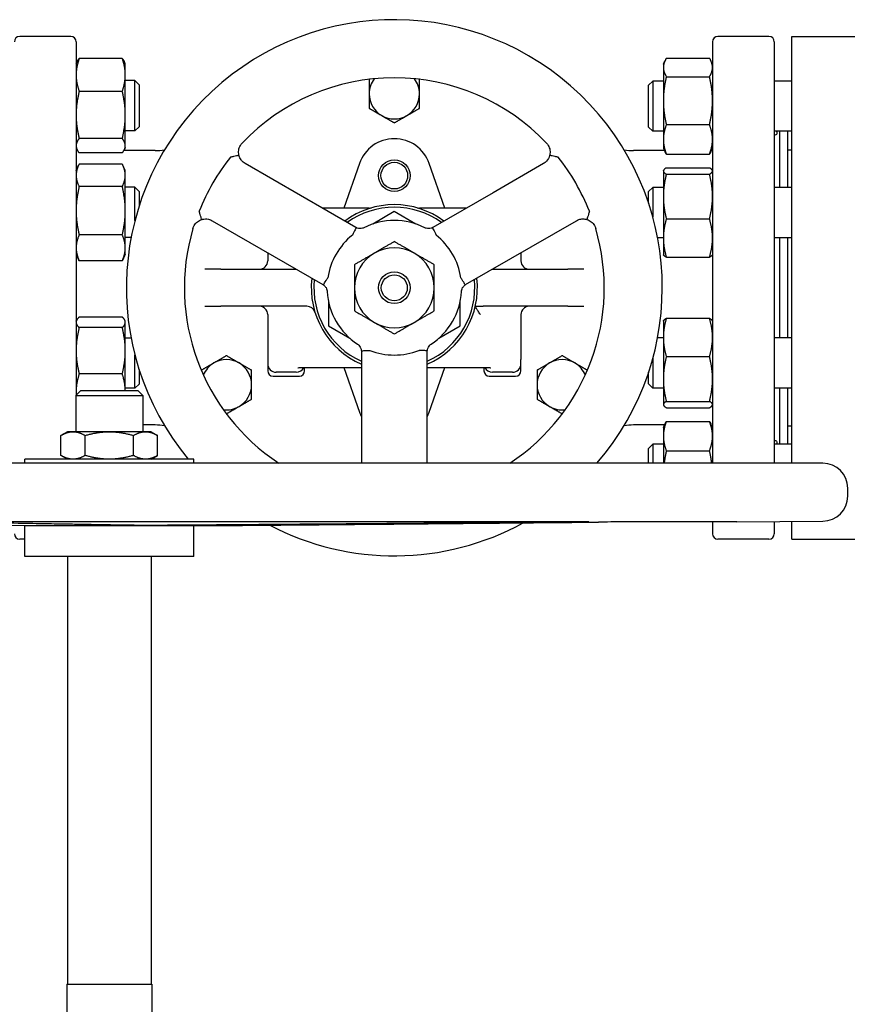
# Model space of a CAD drawing. Header units: inches. Extents: x 24 to 1128, y -69 to 748.
# Tile 484 of 656: x 609 to 622, y 377 to 392. Entities that reach past the tile are written whole.
import ezdxf

# ---------------------------------------------------------------- set-up
doc = ezdxf.new("R2010")
doc.units = ezdxf.units.IN
doc.header["$LTSCALE"] = 32
doc.header["$MEASUREMENT"] = 0
doc.layers.add('Visible (ANSI)', color=7, linetype='Continuous', lineweight=30)

msp = doc.modelspace()

# ---------------------------------------------------------------- linework, layer by layer
at = {"layer": 'Visible (ANSI)'}
for p, q in [((610.20689, 391.59867), (609.44311, 391.59867)), ((610.28563, 391.51993), (610.28563, 386.24547)), ((619.78563, 391.51993), (619.78563, 385.23187)), ((620.62815, 391.59867), (619.86437, 391.59867)), ((620.70689, 391.51993), (620.70689, 385.23187)), ((620.97063, 385.23187), (620.97063, 391.59867)), ((620.97063, 391.59867), (621.91063, 391.59867)), ((610.28563, 391.18988), (610.29941, 391.21941)), ((610.97455, 391.26885), (610.33072, 391.26885)), ((611.01963, 391.18988), (611.00586, 391.21941)), ((619.05163, 391.18347), (619.07555, 391.23477)), ((619.09672, 391.27392), (619.74055, 391.27392)), ((619.78563, 391.18347), (619.76171, 391.23477)), ((611.01963, 391.02404), (611.01963, 391.18988)), ((619.05163, 391.18347), (619.05163, 391.13607)), ((619.05163, 391.13607), (619.05163, 390.64049)), ((611.01963, 390.42724), (611.01963, 391.02404)), ((611.16313, 390.93988), (611.01963, 390.93988)), ((611.16313, 390.18988), (611.16313, 390.93988)), ((611.22563, 390.87738), (611.16313, 390.93988)), ((618.83189, 390.87097), (618.89439, 390.93347)), ((618.89439, 390.93347), (618.89439, 390.18347)), ((619.05163, 390.93347), (618.89439, 390.93347)), ((619.09672, 390.99821), (619.74055, 390.99821)), ((620.97063, 390.93347), (620.70689, 390.93347)), ((610.97455, 390.77922), (610.33072, 390.77922)), ((611.22563, 390.87738), (611.22563, 390.25238)), ((618.83189, 390.24597), (618.83189, 390.87097)), ((619.05163, 390.64049), (619.05163, 390.0629)), ((611.01963, 389.96808), (611.01963, 390.42724)), ((611.22563, 390.25238), (611.16313, 390.18988)), ((618.83189, 390.24597), (618.89439, 390.18347)), ((619.09672, 390.28277), (619.74055, 390.28277)), ((610.97455, 390.07525), (610.33072, 390.07525)), ((611.16313, 390.18988), (611.01963, 390.18988)), ((619.05163, 390.18347), (618.89439, 390.18347)), ((619.05163, 390.0629), (619.05163, 389.93347)), ((620.97063, 390.18347), (620.70689, 390.18347)), ((620.78563, 390.18347), (620.78563, 389.34611)), ((620.90563, 390.18347), (620.90563, 389.34611)), ((610.28563, 389.93988), (610.29941, 389.91034)), ((611.01963, 389.93988), (611.00586, 389.91034)), ((611.01963, 389.93988), (611.01963, 389.96808)), ((619.05163, 389.93347), (619.07555, 389.88218)), ((619.78563, 389.93347), (619.76171, 389.88218)), ((620.91063, 389.34611), (620.91063, 389.90867)), ((620.91063, 389.90867), (620.97063, 389.90867)), ((610.97455, 389.8609), (610.33072, 389.8609)), ((611.46509, 389.89591), (610.99838, 389.89591)), ((619.06915, 389.89591), (618.60618, 389.89591)), ((619.09672, 389.84303), (619.74055, 389.84303)), ((620.91063, 389.78867), (620.90563, 389.78867)), ((610.28563, 389.59876), (610.32342, 389.6798)), ((610.97455, 389.69488), (610.33072, 389.69488)), ((611.01963, 389.59876), (610.98184, 389.6798)), ((614.46301, 388.74753), (612.80915, 389.70239)), ((614.51522, 389.70346), (614.28227, 389.03576)), ((615.789, 389.03576), (615.55605, 389.70346)), ((617.26212, 389.70239), (616.50889, 389.26751)), ((619.09672, 389.63766), (619.74055, 389.63766)), ((611.01963, 389.52702), (611.01963, 389.59876)), ((611.01963, 388.9986), (611.01963, 389.52702)), ((619.05163, 389.59611), (619.05412, 389.60144)), ((619.05163, 389.59611), (619.05163, 389.59082)), ((619.05163, 389.59082), (619.05163, 389.21069)), ((619.09672, 389.54397), (619.74055, 389.54397)), ((619.78563, 389.59611), (619.78315, 389.60144)), ((610.97455, 389.35916), (610.33072, 389.35916)), ((611.16313, 389.34876), (611.01963, 389.34876)), ((611.16313, 388.85054), (611.16313, 389.34876)), ((611.22563, 389.28626), (611.16313, 389.34876)), ((618.83189, 389.28361), (618.89439, 389.34611)), ((618.89439, 389.34611), (618.89439, 388.90222)), ((619.05163, 389.34611), (618.89439, 389.34611)), ((620.97063, 389.34611), (620.70689, 389.34611)), ((611.22563, 389.28626), (611.22563, 389.06682)), ((616.50889, 389.26751), (615.60825, 388.74753)), ((618.83189, 389.10899), (618.83189, 389.28361)), ((619.05163, 389.21069), (619.05163, 388.59098)), ((614.65843, 389.03576), (613.96378, 389.03576)), ((616.10749, 389.03576), (615.41284, 389.03576)), ((611.01963, 388.44534), (611.01963, 388.9986)), ((615.03563, 388.98519), (614.71483, 388.79997)), ((615.35643, 388.79997), (615.03563, 388.98519)), ((619.09672, 388.87741), (619.74055, 388.87741)), ((612.31702, 388.85), (613.97089, 387.89514)), ((616.10038, 387.89514), (617.75424, 388.85)), ((610.97455, 388.63804), (610.33072, 388.63804)), ((611.10659, 388.59876), (611.01963, 388.59876)), ((619.05163, 388.59611), (618.96518, 388.59611)), ((619.05163, 388.59098), (619.05163, 388.34611)), ((620.97063, 388.59611), (620.70689, 388.59611)), ((620.78563, 388.59611), (620.78563, 387.10123)), ((620.90563, 388.59611), (620.90563, 387.10123)), ((620.91063, 387.10123), (620.91063, 388.59611)), ((611.01963, 388.34876), (611.01963, 388.44534)), ((610.28563, 388.34876), (610.32342, 388.26772)), ((611.01963, 388.34876), (610.98184, 388.26772)), ((613.14587, 388.37147), (613.14587, 388.24926)), ((616.9254, 388.37147), (616.9254, 388.24926)), ((619.05163, 388.34611), (619.05412, 388.34077)), ((619.09672, 388.30455), (619.74055, 388.30455)), ((619.78563, 388.34611), (619.78315, 388.34077)), ((610.97455, 388.25264), (610.33072, 388.25264)), ((612.24692, 388.12426), (612.20478, 388.12426)), ((612.44732, 388.12426), (612.24692, 388.12426)), ((612.44732, 388.12426), (613.57404, 388.12426)), ((616.49722, 388.12426), (617.62394, 388.12426)), ((617.82434, 388.12426), (617.62394, 388.12426)), ((617.86649, 388.12426), (617.82434, 388.12426)), ((612.20478, 387.57308), (612.24692, 387.57308)), ((612.24692, 387.57308), (612.44732, 387.57308)), ((613.73057, 387.57308), (612.44732, 387.57308)), ((614.05138, 387.65084), (614.05138, 387.28041)), ((616.01988, 387.28041), (616.01988, 387.65084)), ((616.24478, 387.57308), (616.36082, 387.57308)), ((617.62394, 387.57308), (616.36082, 387.57308)), ((617.62394, 387.57308), (617.82434, 387.57308)), ((617.82434, 387.57308), (617.86649, 387.57308)), ((610.97455, 387.4127), (610.33072, 387.4127)), ((613.14587, 387.44808), (613.14587, 386.77922)), ((616.9254, 387.44808), (616.9254, 386.77922)), ((610.28563, 387.34858), (610.29297, 387.36431)), ((610.97455, 387.25377), (610.33072, 387.25377)), ((611.01963, 387.34858), (611.0123, 387.36431)), ((611.01963, 387.33324), (611.01963, 387.34858)), ((611.01963, 386.90921), (611.01963, 387.33324)), ((614.05138, 387.28041), (614.37218, 387.0952)), ((615.69909, 387.0952), (616.01988, 387.28041)), ((619.05163, 387.35123), (619.05418, 387.35668)), ((619.05163, 387.35123), (619.05163, 387.10706)), ((619.09672, 387.39318), (619.74055, 387.39318)), ((619.78563, 387.35123), (619.78309, 387.35668)), ((619.05163, 387.10706), (619.05163, 386.48746)), ((611.10659, 387.09858), (611.01963, 387.09858)), ((619.05163, 387.10123), (618.96518, 387.10123)), ((620.97063, 387.10123), (620.70689, 387.10123)), ((611.01963, 386.31487), (611.01963, 386.90921)), ((611.16313, 386.34858), (611.16313, 386.8468)), ((614.54351, 386.90334), (614.54351, 385.23187)), ((615.52776, 385.23187), (615.52776, 386.90334)), ((619.09672, 386.82094), (619.74055, 386.82094)), ((613.14587, 386.77922), (613.14587, 386.71263)), ((613.14587, 386.71263), (613.14587, 386.60851)), ((616.9254, 386.71263), (616.9254, 386.77922)), ((616.9254, 386.60851), (616.9254, 386.71263)), ((618.89439, 386.79512), (618.89439, 386.35123)), ((610.97455, 386.56465), (610.33072, 386.56465)), ((611.22563, 386.63052), (611.22563, 386.41108)), ((613.22461, 386.52977), (613.61831, 386.52977)), ((613.57205, 386.58758), (613.27087, 386.58758)), ((613.69705, 386.60851), (613.69705, 386.6598)), ((613.8939, 386.66157), (614.54351, 386.66157)), ((614.28227, 386.66157), (614.51522, 385.99388)), ((615.52776, 386.66157), (616.17737, 386.66157)), ((615.55605, 385.99388), (615.789, 386.66157)), ((616.37422, 386.6598), (616.37422, 386.60851)), ((616.45296, 386.52977), (616.84666, 386.52977)), ((616.8004, 386.58758), (616.49922, 386.58758)), ((618.83189, 386.41373), (618.83189, 386.58835)), ((611.22563, 386.41108), (611.16313, 386.34858)), ((618.83189, 386.41373), (618.89439, 386.35123)), ((619.05163, 386.48746), (619.05163, 386.10664)), ((610.35503, 386.31487), (610.28063, 386.24047)), ((610.28063, 386.24047), (611.28063, 386.24047)), ((610.28063, 386.24047), (610.28063, 385.70087)), ((610.35503, 386.31487), (611.20623, 386.31487)), ((611.16313, 386.34858), (611.01963, 386.34858)), ((611.20623, 386.31487), (611.28063, 386.24047)), ((611.28063, 386.24047), (611.28063, 385.70087)), ((619.05163, 386.35123), (618.89439, 386.35123)), ((620.97063, 386.35123), (620.70689, 386.35123)), ((620.78563, 386.35123), (620.78563, 385.51387)), ((620.90563, 386.35123), (620.90563, 385.51387)), ((620.91063, 385.78867), (620.91063, 386.35123)), ((619.05163, 386.10664), (619.05163, 386.10123)), ((619.05163, 386.10123), (619.05418, 386.09578)), ((619.09672, 386.15399), (619.74055, 386.15399)), ((619.78563, 386.10123), (619.78309, 386.09578)), ((619.09672, 386.05928), (619.74055, 386.05928)), ((611.46509, 385.80143), (611.28063, 385.80143)), ((619.06915, 385.80143), (618.60618, 385.80143)), ((619.05163, 385.76387), (619.07574, 385.81556)), ((619.09672, 385.85445), (619.74055, 385.85445)), ((619.78563, 385.76387), (619.76153, 385.81556)), ((620.91063, 385.90867), (620.90563, 385.90867)), ((620.91063, 385.78867), (620.97063, 385.78867)), ((610.15563, 385.70087), (610.05894, 385.64505)), ((610.05894, 385.34669), (610.05894, 385.64505)), ((610.23937, 385.70087), (610.15563, 385.70087)), ((610.78063, 385.70087), (610.23937, 385.70087)), ((610.41979, 385.34669), (610.41979, 385.64505)), ((611.3219, 385.70087), (610.78063, 385.70087)), ((611.14148, 385.34669), (611.14148, 385.64505)), ((611.40563, 385.70087), (611.3219, 385.70087)), ((611.40563, 385.70087), (611.50232, 385.64505)), ((611.50232, 385.34669), (611.50232, 385.64505)), ((619.05163, 385.76387), (619.05163, 385.63498)), ((618.83189, 385.45137), (618.89439, 385.51387)), ((618.89439, 385.51387), (618.89439, 385.23187)), ((619.05163, 385.51387), (618.89439, 385.51387)), ((619.05163, 385.63498), (619.05163, 385.23187)), ((620.97063, 385.51387), (620.70689, 385.51387)), ((610.15563, 385.29087), (610.05894, 385.34669)), ((611.40563, 385.29087), (611.50232, 385.34669)), ((618.83189, 385.23187), (618.83189, 385.45137)), ((619.09672, 385.41551), (619.74055, 385.41551)), ((621.43013, 385.23187), (600.13113, 385.23187)), ((612.04063, 385.29087), (609.52063, 385.29087)), ((609.52063, 385.23187), (609.52063, 385.29087)), ((612.04063, 385.23187), (612.04063, 385.29087)), ((621.80413, 384.73987), (621.80413, 384.85787)), ((609.52063, 384.29886), (600.12846, 384.36588)), ((617.81657, 384.35673), (608.72568, 384.35673)), ((620.15061, 384.35673), (618.84004, 384.35673)), ((619.78563, 384.35673), (619.78563, 384.17741)), ((620.15061, 384.35673), (621.4328, 384.36588)), ((620.70689, 384.3607), (620.70689, 384.17741)), ((620.97063, 384.09867), (620.97063, 384.36258)), ((612.04063, 384.29886), (609.52063, 384.29886)), ((609.52063, 383.83987), (609.52063, 384.29886)), ((612.04063, 384.29886), (612.72184, 384.30372)), ((612.04063, 383.83987), (612.04063, 384.29886)), ((609.52063, 384.09867), (609.44311, 384.09867)), ((620.62815, 384.09867), (619.86437, 384.09867)), ((620.97063, 384.09867), (621.91063, 384.09867)), ((612.04063, 383.83987), (609.52063, 383.83987)), ((610.15563, 383.83987), (610.15563, 377.45687)), ((611.40563, 383.83987), (611.40563, 377.45687)), ((610.14463, 377.45687), (611.41663, 377.45687)), ((610.14463, 377.45687), (610.14463, 376.54017)), ((611.41663, 377.45687), (611.41663, 376.54017))]:
    msp.add_line(p, q, dxfattribs=at)
for centre, radius in [((615.03563, 389.5219), 0.23622), ((615.03563, 389.5219), 0.19894), ((615.03563, 387.84867), 0.23622), ((615.03563, 387.84867), 0.19396)]:
    msp.add_circle(centre, radius, dxfattribs=at)
for centre, radius, start, end in [((615.03563, 387.84867), 4, 319.141001, 219.750801), ((609.44311, 391.51993), 0.07874, 90, 180), ((610.20689, 391.51993), 0.07874, 0, 90), ((619.86437, 391.51993), 0.07874, 90, 180), ((620.62815, 391.51993), 0.07874, 0, 90), ((615.03563, 387.84867), 3.13386, 43.567129, 136.432871), ((615.03563, 390.74237), 0.375, 142.972428, 180), ((615.03563, 390.74237), 0.375, 0, 37.027572), ((615.03563, 390.74237), 0.375, 180, 240), ((615.03563, 390.74237), 0.375, 300, 0), ((615.03563, 390.74237), 0.375, 240, 300), ((615.03563, 389.5219), 0.55118, 19.233076, 160.766924), ((611.46509, 390.68332), 0.7874, 270, 280.37914), ((618.60618, 390.68332), 0.7874, 259.62086, 270), ((615.03563, 387.84867), 3.12676, 141.399676, 158.600324), ((615.03563, 387.84867), 3.12676, 21.399676, 38.600324), ((615.03563, 387.84867), 1.24016, 53.379868, 126.620132), ((615.03563, 387.84867), 1.20079, 54.194537, 125.805463), ((614.65842, 389.16292), 0.12716, 270.004016, 286.01595), ((615.41285, 389.1629), 0.12714, 253.982919, 269.997115), ((615.03563, 387.84867), 3.13386, 163.567129, 236.616747), ((615.03563, 387.84867), 1.00394, 63.137041, 116.862959), ((615.03563, 387.84867), 3.13386, 303.383253, 16.432871), ((615.03563, 387.84867), 1.00394, 128.535259, 171.464741), ((615.03563, 387.84867), 1.00394, 8.535259, 51.464741), ((615.03563, 387.84867), 0.5965, 60, 120), ((615.03563, 387.84867), 0.5965, 120, 180), ((615.03563, 387.84867), 0.5965, 0, 60), ((613.02087, 388.24926), 0.125, 270, 0), ((617.0504, 388.24926), 0.125, 180, 270), ((615.03563, 387.84867), 1.24016, 173.379868, 246.620132), ((615.03563, 387.84867), 1.24016, 293.379868, 6.620132), ((615.03563, 387.84867), 1.20079, 174.194537, 245.805463), ((615.03563, 387.84867), 0.5965, 180, 240), ((615.03563, 387.84867), 0.5965, 300, 0), ((615.03563, 387.84867), 1.20079, 294.194537, 5.805463), ((615.03563, 387.84867), 1.00394, 183.137041, 236.862959), ((615.03563, 387.84867), 1.00394, 303.137041, 356.862959), ((613.02087, 387.44808), 0.125, 0, 90), ((613.73057, 387.44808), 0.125, 17.063961, 90), ((617.0504, 387.44808), 0.125, 90, 180), ((615.03563, 387.84867), 0.5965, 240, 300), ((615.03563, 387.84867), 1.00394, 248.535259, 291.464741), ((612.52961, 386.40182), 0.375, 120, 157.027572), ((612.52961, 386.40182), 0.375, 60, 120), ((612.52961, 386.40182), 0.375, 0, 60), ((617.54165, 386.40182), 0.375, 120, 180), ((617.54165, 386.40182), 0.375, 60, 120), ((617.54165, 386.40182), 0.375, 22.972428, 60), ((613.22461, 386.60851), 0.07874, 180, 270), ((613.61831, 386.60851), 0.07874, 270, 0), ((616.45296, 386.60851), 0.07874, 180, 270), ((616.84666, 386.60851), 0.07874, 270, 0), ((612.52961, 386.40182), 0.375, 300, 0), ((617.54165, 386.40182), 0.375, 180, 240), ((612.52961, 386.40182), 0.375, 262.972428, 300), ((617.54165, 386.40182), 0.375, 240, 277.027572), ((615.03563, 386.17544), 0.55118, 199.233076, 206.765501), ((615.03563, 386.17544), 0.55118, 333.234499, 340.766924), ((611.46509, 385.01402), 0.7874, 79.62086, 90), ((618.60618, 385.01402), 0.7874, 90, 100.37914), ((621.43013, 384.85787), 0.374, 0, 90), ((621.43013, 384.73987), 0.374, 270.408832, 0), ((615.03563, 387.84867), 4, 242.285927, 298.760475), ((609.44311, 384.17741), 0.07874, 180, 270), ((619.86437, 384.17741), 0.07874, 180, 270), ((620.62815, 384.17741), 0.07874, 270, 0)]:
    msp.add_arc(centre, radius, start, end, dxfattribs=at)
for centre, start_param, end_param in [((613.27087, 386.71263), 4.71238898, 6.28318531), ((616.8004, 386.71263), 0, 1.57079633), ((613.57205, 386.71263), 0, 1.13237118), ((616.49922, 386.71263), 5.15081773, 6.28318531)]:
    msp.add_ellipse(centre, major_axis=(0, -0.12504), ratio=0.99966155, start_param=start_param, end_param=end_param, dxfattribs=at)
for points, weights in [([(610.33072, 391.26885), (610.28563, 391.13765), (610.28563, 391.02404)], [1, 1.0379548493, 1]), ([(610.29941, 391.21941), (610.31037, 391.24292), (610.33072, 391.26885)], [1.01872332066, 1.01678146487, 1]), ([(611.01963, 391.02404), (611.01963, 391.13765), (610.97455, 391.26885)], [1, 1.0379548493, 1]), ([(610.97455, 391.26885), (610.9949, 391.24292), (611.00586, 391.21941)], [1, 1.01678146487, 1.01872332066]), ([(619.09672, 391.27392), (619.05163, 391.20005), (619.05163, 391.13607)], [1, 1.0379548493, 1]), ([(619.78563, 391.13607), (619.78563, 391.20005), (619.74055, 391.27392)], [1, 1.0379548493, 1]), ([(619.05163, 391.13607), (619.05163, 391.07209), (619.09672, 390.99821)], [1, 1.0379548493, 1]), ([(619.74055, 390.99821), (619.78563, 391.07209), (619.78563, 391.13607)], [1, 1.0379548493, 1]), ([(610.28563, 391.02404), (610.28563, 390.91042), (610.33072, 390.77922)], [1, 1.0379548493, 1]), ([(610.97455, 390.77922), (611.01963, 390.91042), (611.01963, 391.02404)], [1, 1.0379548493, 1]), ([(614.66311, 390.96031), (614.66187, 390.95959), (614.66063, 390.95888)], [1.01080092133, 1.01041530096, 1.01001874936]), ([(614.66063, 390.95888), (614.66063, 390.84285), (614.66063, 390.74237)], [1.01001874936, 1.04314139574, 1]), ([(615.41063, 390.95888), (615.40939, 390.95959), (615.40815, 390.96031)], [1.01001874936, 1.01041530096, 1.01080092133]), ([(615.41063, 390.74237), (615.41063, 390.84285), (615.41063, 390.95888)], [1, 1.04314139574, 1.01001874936]), ([(619.09672, 390.99821), (619.05163, 390.80651), (619.05163, 390.64049)], [1, 1.0379548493, 1]), ([(619.78563, 390.64049), (619.78563, 390.80651), (619.74055, 390.99821)], [1, 1.0379548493, 1]), ([(610.33072, 390.77922), (610.28563, 390.5906), (610.28563, 390.42724)], [1, 1.0379548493, 1]), ([(611.01963, 390.42724), (611.01963, 390.5906), (610.97455, 390.77922)], [1, 1.0379548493, 1]), ([(614.66063, 390.74237), (614.66063, 390.64189), (614.66063, 390.52586)], [1, 1.04314139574, 1.01001874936]), ([(615.41063, 390.52586), (615.41063, 390.64189), (615.41063, 390.74237)], [1.01001874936, 1.04314139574, 1]), ([(619.05163, 390.64049), (619.05163, 390.47447), (619.09672, 390.28277)], [1, 1.0379548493, 1]), ([(619.74055, 390.28277), (619.78563, 390.47447), (619.78563, 390.64049)], [1, 1.0379548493, 1]), ([(614.66063, 390.52586), (614.76111, 390.46785), (614.84813, 390.41761)], [1.01001874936, 1.04314139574, 1]), ([(615.22313, 390.41761), (615.31015, 390.46785), (615.41063, 390.52586)], [1, 1.04314139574, 1.01001874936]), ([(610.28563, 390.42724), (610.28563, 390.26388), (610.33072, 390.07525)], [1, 1.0379548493, 1]), ([(610.97455, 390.07525), (611.01963, 390.26388), (611.01963, 390.42724)], [1, 1.0379548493, 1]), ([(614.84813, 390.41761), (614.93515, 390.36737), (615.03563, 390.30936)], [1, 1.04314139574, 1.01001874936]), ([(615.03563, 390.30936), (615.13611, 390.36737), (615.22313, 390.41761)], [1.01001874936, 1.04314139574, 1]), ([(619.09672, 390.28277), (619.05163, 390.16494), (619.05163, 390.0629)], [1, 1.0379548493, 1]), ([(619.78563, 390.0629), (619.78563, 390.16494), (619.74055, 390.28277)], [1, 1.0379548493, 1]), ([(610.33072, 390.07525), (610.28563, 390.01782), (610.28563, 389.96808)], [1, 1.0379548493, 1]), ([(611.01963, 389.96808), (611.01963, 390.01782), (610.97455, 390.07525)], [1, 1.0379548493, 1]), ([(619.05163, 390.0629), (619.05163, 389.96085), (619.09672, 389.84303)], [1, 1.0379548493, 1]), ([(619.74055, 389.84303), (619.78563, 389.96085), (619.78563, 390.0629)], [1, 1.0379548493, 1]), ([(610.28563, 389.96808), (610.28563, 389.91834), (610.33072, 389.8609)], [1, 1.0379548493, 1]), ([(610.97455, 389.8609), (611.01963, 389.91834), (611.01963, 389.96808)], [1, 1.0379548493, 1]), ([(619.09672, 389.84303), (619.08438, 389.86324), (619.07555, 389.88218)], [1, 1.0101047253, 1.0148290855]), ([(619.76171, 389.88218), (619.75288, 389.86324), (619.74055, 389.84303)], [1.0148290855, 1.0101047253, 1]), ([(610.33072, 389.69488), (610.28563, 389.60492), (610.28563, 389.52702)], [1, 1.0379548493, 1]), ([(611.01963, 389.52702), (611.01963, 389.60492), (610.97455, 389.69488)], [1, 1.0379548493, 1]), ([(619.09672, 389.63766), (619.05163, 389.61256), (619.05163, 389.59082)], [1, 1.0379548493, 1]), ([(619.78563, 389.59082), (619.78563, 389.61256), (619.74055, 389.63766)], [1, 1.0379548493, 1]), ([(610.28563, 389.52702), (610.28563, 389.44912), (610.33072, 389.35916)], [1, 1.0379548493, 1]), ([(610.97455, 389.35916), (611.01963, 389.44912), (611.01963, 389.52702)], [1, 1.0379548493, 1]), ([(619.05163, 389.59082), (619.05163, 389.56908), (619.09672, 389.54397)], [1, 1.0379548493, 1]), ([(619.09672, 389.54397), (619.05163, 389.36537), (619.05163, 389.21069)], [1, 1.0379548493, 1]), ([(619.74055, 389.54397), (619.78563, 389.56908), (619.78563, 389.59082)], [1, 1.0379548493, 1]), ([(619.78563, 389.21069), (619.78563, 389.36537), (619.74055, 389.54397)], [1, 1.0379548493, 1]), ([(610.33072, 389.35916), (610.28563, 389.16594), (610.28563, 388.9986)], [1, 1.0379548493, 1]), ([(611.01963, 388.9986), (611.01963, 389.16594), (610.97455, 389.35916)], [1, 1.0379548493, 1]), ([(619.05163, 389.21069), (619.05163, 389.05602), (619.09672, 388.87741)], [1, 1.0379548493, 1]), ([(619.74055, 388.87741), (619.78563, 389.05602), (619.78563, 389.21069)], [1, 1.0379548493, 1]), ([(610.28563, 388.9986), (610.28563, 388.83127), (610.33072, 388.63804)], [1, 1.0379548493, 1]), ([(610.97455, 388.63804), (611.01963, 388.83127), (611.01963, 388.9986)], [1, 1.0379548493, 1]), ([(619.09672, 388.87741), (619.05163, 388.72391), (619.05163, 388.59098)], [1, 1.0379548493, 1]), ([(619.78563, 388.59098), (619.78563, 388.72391), (619.74055, 388.87741)], [1, 1.0379548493, 1]), ([(610.33072, 388.63804), (610.28563, 388.53478), (610.28563, 388.44534)], [1, 1.0379548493, 1]), ([(611.01963, 388.44534), (611.01963, 388.53478), (610.97455, 388.63804)], [1, 1.0379548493, 1]), ([(619.05163, 388.59098), (619.05163, 388.45805), (619.09672, 388.30455)], [1, 1.0379548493, 1]), ([(619.74055, 388.30455), (619.78563, 388.45805), (619.78563, 388.59098)], [1, 1.0379548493, 1]), ([(610.28563, 388.44534), (610.28563, 388.35591), (610.33072, 388.25264)], [1, 1.0379548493, 1]), ([(610.97455, 388.25264), (611.01963, 388.35591), (611.01963, 388.44534)], [1, 1.0379548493, 1]), ([(615.03563, 388.53745), (614.8758, 388.44517), (614.73738, 388.36525)], [1.01001874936, 1.04314139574, 1]), ([(615.33388, 388.36525), (615.19546, 388.44517), (615.03563, 388.53745)], [1, 1.04314139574, 1.01001874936]), ([(614.73738, 388.36525), (614.59896, 388.28534), (614.43913, 388.19306)], [1, 1.04314139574, 1.01001874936]), ([(615.63213, 388.19306), (615.4723, 388.28534), (615.33388, 388.36525)], [1.01001874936, 1.04314139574, 1]), ([(619.09672, 388.30455), (619.062, 388.32388), (619.05412, 388.34077)], [1, 1.02897860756, 1.01370675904]), ([(619.78315, 388.34077), (619.77527, 388.32388), (619.74055, 388.30455)], [1.01370675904, 1.02897860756, 1]), ([(610.33072, 388.25264), (610.3269, 388.26026), (610.32342, 388.26772)], [1, 1.00310735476, 1.00570591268]), ([(610.98184, 388.26772), (610.97837, 388.26026), (610.97455, 388.25264)], [1.00570591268, 1.00310735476, 1]), ([(614.43913, 388.19306), (614.43913, 388.0085), (614.43913, 387.84867)], [1.01001874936, 1.04314139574, 1]), ([(615.63213, 387.84867), (615.63213, 388.0085), (615.63213, 388.19306)], [1, 1.04314139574, 1.01001874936]), ([(614.43913, 387.84867), (614.43913, 387.68884), (614.43913, 387.50428)], [1, 1.04314139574, 1.01001874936]), ([(615.63213, 387.50428), (615.63213, 387.68884), (615.63213, 387.84867)], [1.01001874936, 1.04314139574, 1]), ([(610.33072, 387.4127), (610.28563, 387.37012), (610.28563, 387.33324)], [1, 1.0379548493, 1]), ([(611.01963, 387.33324), (611.01963, 387.37012), (610.97455, 387.4127)], [1, 1.0379548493, 1]), ([(614.43913, 387.50428), (614.59896, 387.412), (614.73738, 387.33209)], [1.01001874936, 1.04314139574, 1]), ([(615.33388, 387.33209), (615.4723, 387.412), (615.63213, 387.50428)], [1, 1.04314139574, 1.01001874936]), ([(610.28563, 387.33324), (610.28563, 387.29636), (610.33072, 387.25377)], [1, 1.0379548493, 1]), ([(610.33072, 387.25377), (610.28563, 387.06912), (610.28563, 386.90921)], [1, 1.0379548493, 1]), ([(610.97455, 387.25377), (611.01963, 387.29636), (611.01963, 387.33324)], [1, 1.0379548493, 1]), ([(611.01963, 386.90921), (611.01963, 387.06912), (610.97455, 387.25377)], [1, 1.0379548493, 1]), ([(614.73738, 387.33209), (614.8758, 387.25217), (615.03563, 387.15989)], [1, 1.04314139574, 1.01001874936]), ([(615.03563, 387.15989), (615.19546, 387.25217), (615.33388, 387.33209)], [1.01001874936, 1.04314139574, 1]), ([(619.09672, 387.39318), (619.05163, 387.23985), (619.05163, 387.10706)], [1, 1.0379548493, 1]), ([(619.05418, 387.35668), (619.06211, 387.3737), (619.09672, 387.39318)], [1.01380994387, 1.02888022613, 1]), ([(619.74055, 387.39318), (619.77516, 387.3737), (619.78309, 387.35668)], [1, 1.02888022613, 1.01380994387]), ([(619.78563, 387.10706), (619.78563, 387.23985), (619.74055, 387.39318)], [1, 1.0379548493, 1]), ([(619.05163, 387.10706), (619.05163, 386.97427), (619.09672, 386.82094)], [1, 1.0379548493, 1]), ([(619.74055, 386.82094), (619.78563, 386.97427), (619.78563, 387.10706)], [1, 1.0379548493, 1]), ([(610.28563, 386.90921), (610.28563, 386.7493), (610.33072, 386.56465)], [1, 1.0379548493, 1]), ([(610.97455, 386.56465), (611.01963, 386.7493), (611.01963, 386.90921)], [1, 1.0379548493, 1]), ([(612.52961, 386.83483), (612.42913, 386.77682), (612.34211, 386.72658)], [1.01001874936, 1.04314139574, 1]), ([(612.71711, 386.72658), (612.6301, 386.77682), (612.52961, 386.83483)], [1, 1.04314139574, 1.01001874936]), ([(617.54165, 386.83483), (617.44117, 386.77682), (617.35415, 386.72658)], [1.01001874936, 1.04314139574, 1]), ([(617.72915, 386.72658), (617.64213, 386.77682), (617.54165, 386.83483)], [1, 1.04314139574, 1.01001874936]), ([(619.09672, 386.82094), (619.05163, 386.64223), (619.05163, 386.48746)], [1, 1.0379548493, 1]), ([(619.78563, 386.48746), (619.78563, 386.64223), (619.74055, 386.82094)], [1, 1.0379548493, 1]), ([(612.34211, 386.72658), (612.2551, 386.67634), (612.15461, 386.61833)], [1, 1.04314139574, 1.01001874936]), ([(612.90461, 386.61833), (612.80413, 386.67634), (612.71711, 386.72658)], [1.01001874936, 1.04314139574, 1]), ([(617.35415, 386.72658), (617.26713, 386.67634), (617.16665, 386.61833)], [1, 1.04314139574, 1.01001874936]), ([(617.91665, 386.61833), (617.81617, 386.67634), (617.72915, 386.72658)], [1.01001874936, 1.04314139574, 1]), ([(610.33072, 386.56465), (610.28563, 386.42259), (610.28563, 386.29956)], [1, 1.0379548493, 1]), ([(611.01947, 386.31487), (611.01702, 386.43083), (610.97455, 386.56465)], [1.00428690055, 1.03567437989, 1]), ([(612.15461, 386.61833), (612.15461, 386.61689), (612.15461, 386.61546)], [1.01001874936, 1.01041530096, 1.01080092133]), ([(612.90461, 386.40182), (612.90461, 386.5023), (612.90461, 386.61833)], [1, 1.04314139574, 1.01001874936]), ([(617.16665, 386.61833), (617.16665, 386.5023), (617.16665, 386.40182)], [1.01001874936, 1.04314139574, 1]), ([(617.91665, 386.61546), (617.91665, 386.61689), (617.91665, 386.61833)], [1.01080092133, 1.01041530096, 1.01001874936]), ([(612.90461, 386.18531), (612.90461, 386.30134), (612.90461, 386.40182)], [1.01001874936, 1.04314139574, 1]), ([(617.16665, 386.40182), (617.16665, 386.30134), (617.16665, 386.18531)], [1, 1.04314139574, 1.01001874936]), ([(619.05163, 386.48746), (619.05163, 386.3327), (619.09672, 386.15399)], [1, 1.0379548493, 1]), ([(619.74055, 386.15399), (619.78563, 386.3327), (619.78563, 386.48746)], [1, 1.0379548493, 1]), ([(610.28563, 386.29956), (610.28563, 386.27354), (610.28751, 386.24735)], [1, 1.00779377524, 1.01238675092]), ([(612.52961, 385.96881), (612.6301, 386.02682), (612.71711, 386.07706)], [1.01001874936, 1.04314139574, 1]), ([(612.71711, 386.07706), (612.80413, 386.1273), (612.90461, 386.18531)], [1, 1.04314139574, 1.01001874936]), ([(617.16665, 386.18531), (617.26713, 386.1273), (617.35415, 386.07706)], [1.01001874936, 1.04314139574, 1]), ([(617.35415, 386.07706), (617.44117, 386.02682), (617.54165, 385.96881)], [1, 1.04314139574, 1.01001874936]), ([(619.09672, 386.15399), (619.05163, 386.12861), (619.05163, 386.10664)], [1, 1.0379548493, 1]), ([(619.05163, 386.10664), (619.05163, 386.08466), (619.09672, 386.05928)], [1, 1.0379548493, 1]), ([(619.78563, 386.10664), (619.78563, 386.12861), (619.74055, 386.15399)], [1, 1.0379548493, 1]), ([(619.74055, 386.05928), (619.78563, 386.08466), (619.78563, 386.10664)], [1, 1.0379548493, 1]), ([(612.52713, 385.97024), (612.52837, 385.96952), (612.52961, 385.96881)], [1.01080092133, 1.01041530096, 1.01001874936]), ([(617.54165, 385.96881), (617.54289, 385.96952), (617.54413, 385.97024)], [1.01001874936, 1.01041530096, 1.01080092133]), ([(619.09672, 385.85445), (619.05163, 385.73683), (619.05163, 385.63498)], [1, 1.0379548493, 1]), ([(619.07574, 385.81556), (619.08451, 385.83438), (619.09672, 385.85445)], [1.01472967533, 1.00999904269, 1]), ([(619.78563, 385.63498), (619.78563, 385.73683), (619.74055, 385.85445)], [1, 1.0379548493, 1]), ([(619.74055, 385.85445), (619.75275, 385.83438), (619.76153, 385.81556)], [1, 1.00999904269, 1.01472967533]), ([(610.05894, 385.64505), (610.15563, 385.70087), (610.23937, 385.70087)], [1.01001874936, 1.04314139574, 1]), ([(610.23937, 385.70087), (610.3231, 385.70087), (610.41979, 385.64505)], [1, 1.04314139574, 1.01001874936]), ([(610.41979, 385.64505), (610.61316, 385.70087), (610.78063, 385.70087)], [1.01001874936, 1.04314139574, 1]), ([(610.78063, 385.70087), (610.9481, 385.70087), (611.14148, 385.64505)], [1, 1.04314139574, 1.01001874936]), ([(611.14148, 385.64505), (611.23816, 385.70087), (611.3219, 385.70087)], [1.01001874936, 1.04314139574, 1]), ([(611.3219, 385.70087), (611.40563, 385.70087), (611.50232, 385.64505)], [1, 1.04314139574, 1.01001874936]), ([(619.05163, 385.63498), (619.05163, 385.53312), (619.09672, 385.41551)], [1, 1.0379548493, 1]), ([(619.74055, 385.41551), (619.78563, 385.53312), (619.78563, 385.63498)], [1, 1.0379548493, 1]), ([(610.23937, 385.29087), (610.15563, 385.29087), (610.05894, 385.34669)], [1, 1.04314139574, 1.01001874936]), ([(610.41979, 385.34669), (610.3231, 385.29087), (610.23937, 385.29087)], [1.01001874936, 1.04314139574, 1]), ([(610.78063, 385.29087), (610.61316, 385.29087), (610.41979, 385.34669)], [1, 1.04314139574, 1.01001874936]), ([(611.14148, 385.34669), (610.9481, 385.29087), (610.78063, 385.29087)], [1.01001874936, 1.04314139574, 1]), ([(611.3219, 385.29087), (611.23816, 385.29087), (611.14148, 385.34669)], [1, 1.04314139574, 1.01001874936]), ([(611.50232, 385.34669), (611.40563, 385.29087), (611.3219, 385.29087)], [1.01001874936, 1.04314139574, 1]), ([(619.09672, 385.41551), (619.07399, 385.31884), (619.06292, 385.23187)], [1, 1.01878360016, 1.01897544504]), ([(619.77434, 385.23187), (619.76328, 385.31884), (619.74055, 385.41551)], [1.01897544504, 1.01878360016, 1]), ([(611.0555, 384.30529), (610.52665, 384.31363), (608.37508, 384.35262)], [3.21640230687, 2.36623373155, 1.05826131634]), ([(617.69864, 384.35262), (612.97864, 384.31363), (611.81848, 384.30529)], [1.05826131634, 2.36623373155, 3.21640230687]), ([(612.90465, 384.30529), (613.92613, 384.31363), (618.08195, 384.35262)], [3.21640230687, 2.36623373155, 1.05826131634])]:
    msp.add_rational_spline(points, weights, degree=2, dxfattribs=at)
for points, knots in [([(620.7418, 390.18354), (620.74473, 390.17401), (620.74626, 390.16555), (620.74626, 390.13991), (620.73615, 390.12877), (620.71454, 390.12559), (620.71083, 390.12536), (620.70689, 390.12541)], [1.797466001, 1.797466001, 1.797466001, 1.797466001, 1.940397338, 1.940397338, 2.307973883, 2.307973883, 2.377469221, 2.377469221, 2.377469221, 2.377469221]), ([(612.71597, 389.82773), (612.71021, 389.85218), (612.70922, 389.87764), (612.71658, 389.92648), (612.72479, 389.95001), (612.74489, 389.98477), (612.75424, 389.99729), (612.76494, 390.00854)], [1.213689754, 1.213689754, 1.213689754, 1.213689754, 1.526766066, 1.526766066, 1.836237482, 1.836237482, 2.029657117, 2.029657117, 2.029657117, 2.029657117]), ([(617.30632, 390.00854), (617.31702, 389.99729), (617.32638, 389.98477), (617.34648, 389.95001), (617.35469, 389.92648), (617.36205, 389.87764), (617.36106, 389.85218), (617.3553, 389.82773)], [0, 0, 0, 0, 0.193419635, 0.193419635, 0.502891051, 0.502891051, 0.815967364, 0.815967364, 0.815967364, 0.815967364]), ([(612.59367, 389.8006), (612.59343, 389.80054), (612.59321, 389.80044), (612.59266, 389.8001), (612.59233, 389.7998), (612.59202, 389.7994)], [-0.00615525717, -0.00615525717, -0.00615525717, -0.00615525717, -0.0038369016, -0.0038369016, 0, 0, 0, 0]), ([(612.59367, 389.8006), (612.6095, 389.80432), (612.6252, 389.80798), (612.65456, 389.81473), (612.66794, 389.81776), (612.69062, 389.82281), (612.69968, 389.82477), (612.71239, 389.82736), (612.71579, 389.82794), (612.71596, 389.82774), (612.71597, 389.82773), (612.71597, 389.82773)], [-0.498668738, -0.498668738, -0.498668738, -0.498668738, -0.374720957, -0.374720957, -0.250751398, -0.250751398, -0.126696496, -0.126696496, 0, 0, 0.00232127, 0.00232127, 0.00232127, 0.00232127]), ([(612.80915, 389.70239), (612.79801, 389.70882), (612.7875, 389.71635), (612.76234, 389.7384), (612.74901, 389.75441), (612.72819, 389.78934), (612.72057, 389.80818), (612.71597, 389.82773)], [5.137323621, 5.137323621, 5.137323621, 5.137323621, 5.297654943, 5.297654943, 5.554185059, 5.554185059, 5.804471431, 5.804471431, 5.804471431, 5.804471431]), ([(617.3553, 389.82773), (617.35475, 389.8254), (617.35416, 389.82309), (617.3452, 389.79043), (617.32946, 389.76214), (617.2947, 389.72463), (617.27915, 389.71222), (617.26212, 389.70239)], [1.03699376, 1.03699376, 1.03699376, 1.03699376, 1.066777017, 1.066777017, 1.459001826, 1.459001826, 1.704142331, 1.704142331, 1.704142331, 1.704142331]), ([(617.3553, 389.82773), (617.3553, 389.82773), (617.3553, 389.82774), (617.35548, 389.82794), (617.35887, 389.82736), (617.37158, 389.82477), (617.38065, 389.82281), (617.40332, 389.81776), (617.41671, 389.81473), (617.44607, 389.80798), (617.46177, 389.80432), (617.4776, 389.8006)], [-0.500989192, -0.500989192, -0.500989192, -0.500989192, -0.498667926, -0.498667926, -0.371971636, -0.371971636, -0.247916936, -0.247916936, -0.123947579, -0.123947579, 0, 0, 0, 0]), ([(617.47925, 389.7994), (617.47903, 389.79967), (617.47879, 389.79993), (617.4783, 389.80031), (617.47806, 389.80045), (617.47773, 389.80056), (617.47767, 389.80058), (617.4776, 389.8006)], [-0.0389329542, -0.0389329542, -0.0389329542, -0.0389329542, -0.03599132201, -0.03599132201, -0.03362121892, -0.03362121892, -0.0330274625, -0.0330274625, -0.0330274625, -0.0330274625]), ([(612.12444, 388.98953), (612.12431, 388.98921), (612.12422, 388.98888), (612.12413, 388.98826), (612.12413, 388.98798), (612.12419, 388.98764), (612.12421, 388.98758), (612.12423, 388.98751)], [-0.0389329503, -0.0389329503, -0.0389329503, -0.0389329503, -0.03599131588, -0.03599131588, -0.03362121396, -0.03362121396, -0.03302745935, -0.03302745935, -0.03302745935, -0.03302745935]), ([(612.16188, 388.86803), (612.16188, 388.86803), (612.16187, 388.86803), (612.16162, 388.86808), (612.16042, 388.87131), (612.15631, 388.88361), (612.15347, 388.89244), (612.1465, 388.9146), (612.14244, 388.92771), (612.13361, 388.95651), (612.12892, 388.97193), (612.12423, 388.98751)], [-0.500989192, -0.500989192, -0.500989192, -0.500989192, -0.498667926, -0.498667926, -0.371971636, -0.371971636, -0.247916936, -0.247916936, -0.123947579, -0.123947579, 0, 0, 0, 0]), ([(612.16188, 388.86803), (612.16417, 388.86872), (612.16647, 388.86936), (612.19923, 388.87793), (612.2316, 388.87845), (612.28147, 388.8671), (612.29999, 388.85984), (612.31702, 388.85)], [1.036679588, 1.036679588, 1.036679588, 1.036679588, 1.066462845, 1.066462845, 1.458687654, 1.458687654, 1.70382816, 1.70382816, 1.70382816, 1.70382816]), ([(617.75424, 388.85), (617.76537, 388.85642), (617.77712, 388.86175), (617.80873, 388.87251), (617.82923, 388.87605), (617.86991, 388.87665), (617.8901, 388.87383), (617.90938, 388.86803)], [5.137343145, 5.137343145, 5.137343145, 5.137343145, 5.297406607, 5.297406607, 5.553508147, 5.553508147, 5.804491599, 5.804491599, 5.804491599, 5.804491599]), ([(617.94704, 388.98751), (617.94235, 388.97193), (617.93766, 388.95651), (617.92883, 388.92771), (617.92476, 388.9146), (617.9178, 388.89244), (617.91496, 388.88361), (617.91085, 388.87131), (617.90965, 388.86808), (617.90939, 388.86803), (617.90939, 388.86803), (617.90938, 388.86803)], [-0.498668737, -0.498668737, -0.498668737, -0.498668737, -0.374720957, -0.374720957, -0.250751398, -0.250751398, -0.126696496, -0.126696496, 0, 0, 0.00232127, 0.00232127, 0.00232127, 0.00232127]), ([(617.94704, 388.98751), (617.94711, 388.98774), (617.94713, 388.98798), (617.94711, 388.98862), (617.94701, 388.98907), (617.94683, 388.98953)], [-0.00615525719, -0.00615525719, -0.00615525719, -0.00615525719, -0.00383690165, -0.00383690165, 0, 0, 0, 0]), ([(612.02979, 388.73521), (612.03418, 388.7501), (612.04034, 388.76446), (612.0604, 388.79925), (612.07667, 388.81812), (612.11528, 388.84892), (612.13783, 388.86079), (612.16188, 388.86803)], [0, 0, 0, 0, 0.193419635, 0.193419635, 0.502891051, 0.502891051, 0.815967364, 0.815967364, 0.815967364, 0.815967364]), ([(614.46882, 388.74438), (614.46882, 388.74438), (614.46881, 388.74438), (614.46854, 388.74442), (614.46688, 388.74168), (614.4609, 388.73089), (614.45662, 388.72289), (614.44595, 388.70263), (614.43966, 388.69057), (614.42589, 388.66393), (614.41854, 388.64961), (614.41114, 388.6351)], [-0.001644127, -0.001644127, -0.001644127, -0.001644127, 0, 0, 0.122753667, 0.122753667, 0.246758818, 0.246758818, 0.370861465, 0.370861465, 0.494968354, 0.494968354, 0.494968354, 0.494968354]), ([(614.582, 388.74427), (614.57509, 388.74077), (614.56786, 388.73792), (614.54865, 388.73233), (614.53644, 388.73067), (614.50925, 388.73094), (614.4942, 388.73381), (614.4762, 388.74085), (614.47246, 388.74252), (614.46882, 388.74438)], [-2.057235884, -2.057235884, -2.057235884, -2.057235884, -1.939247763, -1.939247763, -1.750466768, -1.750466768, -1.517366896, -1.517366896, -1.455072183, -1.455072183, -1.455072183, -1.455072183]), ([(615.60245, 388.74438), (615.59624, 388.74122), (615.58975, 388.73857), (615.57134, 388.73281), (615.55925, 388.73092), (615.53486, 388.73066), (615.52264, 388.73232), (615.50341, 388.73792), (615.49618, 388.74077), (615.48927, 388.74427)], [1.447256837, 1.447256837, 1.447256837, 1.447256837, 1.552782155, 1.552782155, 1.740472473, 1.740472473, 1.929253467, 1.929253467, 2.047241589, 2.047241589, 2.047241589, 2.047241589]), ([(615.60245, 388.74438), (615.60245, 388.74438), (615.60245, 388.74438), (615.60273, 388.7444), (615.6044, 388.74166), (615.61037, 388.73087), (615.61466, 388.72286), (615.62534, 388.70259), (615.63162, 388.69053), (615.64539, 388.66391), (615.65273, 388.6496), (615.66013, 388.6351)], [-0.002120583, -0.002120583, -0.002120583, -0.002120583, 0, 0, 0.122410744, 0.122410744, 0.246443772, 0.246443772, 0.370464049, 0.370464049, 0.494487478, 0.494487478, 0.494487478, 0.494487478]), ([(617.90938, 388.86803), (617.93343, 388.86079), (617.95598, 388.84892), (617.9946, 388.81812), (618.01087, 388.79925), (618.03092, 388.76446), (618.03709, 388.7501), (618.04148, 388.73521)], [1.213689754, 1.213689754, 1.213689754, 1.213689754, 1.526766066, 1.526766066, 1.836237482, 1.836237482, 2.029657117, 2.029657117, 2.029657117, 2.029657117]), ([(614.41114, 388.6351), (614.41111, 388.63505), (614.41108, 388.63499), (614.41084, 388.63458), (614.41055, 388.63427), (614.41018, 388.63397)], [0.6878270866, 0.6878270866, 0.6878270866, 0.6878270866, 0.6900330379, 0.6900330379, 0.7043915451, 0.7043915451, 0.7043915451, 0.7043915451]), ([(615.66108, 388.63397), (615.6609, 388.63412), (615.66072, 388.63428), (615.66039, 388.63466), (615.66025, 388.63487), (615.66013, 388.6351)], [0, 0, 0, 0, 0.00181054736, 0.00181054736, 0.00380232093, 0.00380232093, 0.00380232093, 0.00380232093]), ([(613.97652, 387.89169), (613.97652, 387.89169), (613.97651, 387.8917), (613.97635, 387.89193), (613.9779, 387.89474), (613.98426, 387.90531), (613.98905, 387.91303), (614.00126, 387.93241), (614.00856, 387.94388), (614.02474, 387.96911), (614.03345, 387.98263), (614.04231, 387.99628)], [-0.002119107, -0.002119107, -0.002119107, -0.002119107, 0, 0, 0.122412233, 0.122412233, 0.246445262, 0.246445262, 0.370465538, 0.370465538, 0.494488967, 0.494488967, 0.494488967, 0.494488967]), ([(614.04281, 387.99767), (614.04278, 387.99744), (614.04273, 387.9972), (614.04257, 387.99673), (614.04246, 387.9965), (614.04231, 387.99628)], [0, 0, 0, 0, 0.00181131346, 0.00181131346, 0.0038023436, 0.0038023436, 0.0038023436, 0.0038023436]), ([(616.02895, 387.99628), (616.02892, 387.99633), (616.02889, 387.99639), (616.02865, 387.9968), (616.02852, 387.99721), (616.02845, 387.99767)], [0.6878281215, 0.6878281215, 0.6878281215, 0.6878281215, 0.690034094, 0.690034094, 0.7043926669, 0.7043926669, 0.7043926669, 0.7043926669]), ([(616.09475, 387.89169), (616.09475, 387.89169), (616.09475, 387.89169), (616.09492, 387.89191), (616.09338, 387.89472), (616.08702, 387.90529), (616.08224, 387.913), (616.07003, 387.93237), (616.06272, 387.94385), (616.04654, 387.96909), (616.03782, 387.98262), (616.02895, 387.99628)], [-0.001644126, -0.001644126, -0.001644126, -0.001644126, 0, 0, 0.122753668, 0.122753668, 0.246758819, 0.246758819, 0.370861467, 0.370861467, 0.494968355, 0.494968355, 0.494968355, 0.494968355]), ([(613.97652, 387.89169), (613.97995, 387.88946), (613.98326, 387.88707), (613.99836, 387.87499), (614.00837, 387.8634), (614.0222, 387.83998), (614.02687, 387.82858), (614.03163, 387.80915), (614.03278, 387.80146), (614.0332, 387.79373)], [-0.602163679, -0.602163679, -0.602163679, -0.602163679, -0.539868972, -0.539868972, -0.306769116, -0.306769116, -0.117988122, -0.117988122, 0, 0, 0, 0]), ([(616.03807, 387.79373), (616.03849, 387.80146), (616.03964, 387.80915), (616.04439, 387.82858), (616.04906, 387.83998), (616.06289, 387.8634), (616.0729, 387.87499), (616.088, 387.88707), (616.09132, 387.88946), (616.09475, 387.89169)], [-1.255722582, -1.255722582, -1.255722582, -1.255722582, -1.137734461, -1.137734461, -0.948953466, -0.948953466, -0.71585361, -0.71585361, -0.653558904, -0.653558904, -0.653558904, -0.653558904]), ([(616.32211, 387.44808), (616.32204, 387.44818), (616.32197, 387.44828), (616.30997, 387.46574), (616.29831, 387.48317), (616.27797, 387.51411), (616.26899, 387.52802), (616.25595, 387.54899), (616.25128, 387.55683), (616.24562, 387.56768), (616.24431, 387.57103), (616.24462, 387.57239)], [-0.518750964, -0.518750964, -0.518750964, -0.518750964, -0.517830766, -0.517830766, -0.357891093, -0.357891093, -0.212360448, -0.212360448, -0.099113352, -0.099113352, 0, 0, 0, 0]), ([(614.48684, 387.00801), (614.49332, 387.00378), (614.4994, 386.99894), (614.51386, 386.9851), (614.52139, 386.97536), (614.53476, 386.95167), (614.53979, 386.93721), (614.5427, 386.91809), (614.54312, 386.91402), (614.54333, 386.90994)], [-1.255722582, -1.255722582, -1.255722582, -1.255722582, -1.137734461, -1.137734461, -0.948953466, -0.948953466, -0.71585361, -0.71585361, -0.653558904, -0.653558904, -0.653558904, -0.653558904]), ([(615.52793, 386.90994), (615.52815, 386.91402), (615.52857, 386.91809), (615.53147, 386.93721), (615.53651, 386.95167), (615.54987, 386.97536), (615.55741, 386.9851), (615.57186, 386.99894), (615.57795, 387.00378), (615.58443, 387.00801)], [-0.602163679, -0.602163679, -0.602163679, -0.602163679, -0.539868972, -0.539868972, -0.306769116, -0.306769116, -0.117988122, -0.117988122, 0, 0, 0, 0]), ([(614.54333, 386.90994), (614.54333, 386.90994), (614.54333, 386.90993), (614.54343, 386.90968), (614.54664, 386.90961), (614.55897, 386.90983), (614.56804, 386.91012), (614.59092, 386.91101), (614.60452, 386.91159), (614.63447, 386.91299), (614.65054, 386.91378), (614.66681, 386.91462)], [-0.001644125, -0.001644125, -0.001644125, -0.001644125, 0, 0, 0.122753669, 0.122753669, 0.246758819, 0.246758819, 0.370861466, 0.370861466, 0.494968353, 0.494968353, 0.494968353, 0.494968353]), ([(614.66681, 386.91462), (614.66687, 386.91463), (614.66693, 386.91463), (614.66741, 386.91462), (614.66782, 386.91454), (614.66826, 386.91436)], [0.6878281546, 0.6878281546, 0.6878281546, 0.6878281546, 0.6900341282, 0.6900341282, 0.7043927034, 0.7043927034, 0.7043927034, 0.7043927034]), ([(615.403, 386.91436), (615.40322, 386.91445), (615.40345, 386.91452), (615.40394, 386.91462), (615.4042, 386.91464), (615.40446, 386.91462)], [0, 0, 0, 0, 0.00181131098, 0.00181131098, 0.00380234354, 0.00380234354, 0.00380234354, 0.00380234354]), ([(615.52793, 386.90994), (615.52793, 386.90994), (615.52793, 386.90993), (615.52781, 386.90968), (615.5246, 386.90961), (615.51227, 386.90983), (615.50319, 386.91012), (615.4803, 386.91101), (615.46671, 386.9116), (615.43677, 386.91299), (615.42071, 386.91378), (615.40446, 386.91462)], [-0.002119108, -0.002119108, -0.002119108, -0.002119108, 0, 0, 0.122412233, 0.122412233, 0.246445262, 0.246445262, 0.370465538, 0.370465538, 0.494488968, 0.494488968, 0.494488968, 0.494488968]), ([(613.59424, 386.65586), (613.59425, 386.65586), (613.59431, 386.65587), (613.59509, 386.65596), (613.5977, 386.6562), (613.60786, 386.6569), (613.61779, 386.65742), (613.64618, 386.65854), (613.66644, 386.65914), (613.7146, 386.66019), (613.74298, 386.66063), (613.80416, 386.66129), (613.83702, 386.66149), (613.87815, 386.66157), (613.88602, 386.66157), (613.8939, 386.66157)], [-1.35440004, -1.35440004, -1.35440004, -1.35440004, -1.33537071, -1.33537071, -1.21007982, -1.21007982, -0.98797175, -0.98797175, -0.69831923, -0.69831923, -0.38833649, -0.38833649, -0.07417723, -0.07417723, 0, 0, 0, 0]), ([(616.17737, 386.66157), (616.21073, 386.66157), (616.24409, 386.66144), (616.30744, 386.6609), (616.33743, 386.6605), (616.39073, 386.6595), (616.4141, 386.65889), (616.45063, 386.65758), (616.46451, 386.65686), (616.47461, 386.65611), (616.47645, 386.65593), (616.47698, 386.65587), (616.47702, 386.65586), (616.47702, 386.65586)], [0, 0, 0, 0, 0.31415927, 0.31415927, 0.62831853, 0.62831853, 0.94016713, 0.94016713, 1.23567622, 1.23567622, 1.33895749, 1.33895749, 1.35440004, 1.35440004, 1.35440004, 1.35440004]), ([(620.70689, 385.57193), (620.71083, 385.57198), (620.71454, 385.57175), (620.73615, 385.56856), (620.74626, 385.55743), (620.74626, 385.53179), (620.74473, 385.52333), (620.7418, 385.5138)], [1.503325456, 1.503325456, 1.503325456, 1.503325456, 1.572820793, 1.572820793, 1.940397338, 1.940397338, 2.083328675, 2.083328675, 2.083328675, 2.083328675]), ([(617.69864, 384.35262), (617.71661, 384.35277), (617.73371, 384.35292), (617.74964, 384.35306), (617.80091, 384.35353), (617.84712, 384.35402), (617.91317, 384.35493), (617.933, 384.35534), (617.945, 384.35599), (617.93794, 384.35627), (617.89524, 384.35664), (617.8596, 384.35673), (617.81657, 384.35673)], [-0.15423018, -0.15423018, -0.15423018, -0.15423018, 0, 0, 0, 0.49642611, 0.49642611, 0.99285222, 0.99285222, 1.489271, 1.489271, 1.98568979, 1.98568979, 1.98568979, 1.98568979]), ([(618.84004, 384.35673), (618.80681, 384.35673), (618.75984, 384.35664), (618.64823, 384.35627), (618.58358, 384.35599), (618.45648, 384.35534), (618.38589, 384.35493), (618.25024, 384.35402), (618.18518, 384.35353), (618.1143, 384.35292), (618.09784, 384.35277), (618.08195, 384.35262)], [1.98568979, 1.98568979, 1.98568979, 1.98568979, 2.48210857, 2.48210857, 2.97852735, 2.97852735, 3.47495346, 3.47495346, 3.97137957, 3.97137957, 4.12560975, 4.12560975, 4.12560975, 4.12560975]), ([(611.81848, 384.30529), (611.79078, 384.3051), (611.76199, 384.30491), (611.67996, 384.30445), (611.61896, 384.30418), (611.49643, 384.30381), (611.43489, 384.30372), (611.32611, 384.30372), (611.27063, 384.30381), (611.17326, 384.30418), (611.13136, 384.30445), (611.0833, 384.30491), (611.06812, 384.3051), (611.0555, 384.30529)], [0.63873151, 0.63873151, 0.63873151, 0.63873151, 0.87159914, 0.87159914, 1.30738491, 1.30738491, 1.74317067, 1.74317067, 2.17895643, 2.17895643, 2.61474219, 2.61474219, 2.84760983, 2.84760983, 2.84760983, 2.84760983]), ([(612.72184, 384.30372), (612.72184, 384.30372), (612.73166, 384.30381), (612.77236, 384.30418), (612.80326, 384.30445), (612.85823, 384.30491), (612.88026, 384.3051), (612.90465, 384.30529)], [1.74317067, 1.74317067, 1.74317067, 1.74317067, 2.17895643, 2.17895643, 2.61474219, 2.61474219, 2.84760983, 2.84760983, 2.84760983, 2.84760983])]:
    msp.add_open_spline(points, degree=3, knots=knots, dxfattribs=at)
for points in [[(614.46882, 388.74438), (614.46686, 388.74538), (614.46492, 388.74643), (614.46301, 388.74753)], [(615.60825, 388.74753), (615.60635, 388.74643), (615.60441, 388.74538), (615.60245, 388.74438)], [(613.97089, 387.89514), (613.97279, 387.89404), (613.97467, 387.89289), (613.97652, 387.89169)], [(616.09475, 387.89169), (616.09659, 387.89289), (616.09847, 387.89404), (616.10038, 387.89514)], [(614.54333, 386.90994), (614.54345, 386.90774), (614.54351, 386.90554), (614.54351, 386.90334)], [(615.52776, 386.90334), (615.52776, 386.90554), (615.52782, 386.90774), (615.52793, 386.90994)]]:
    msp.add_open_spline(points, degree=3, dxfattribs=at)

doc.saveas('drawing.dxf')
